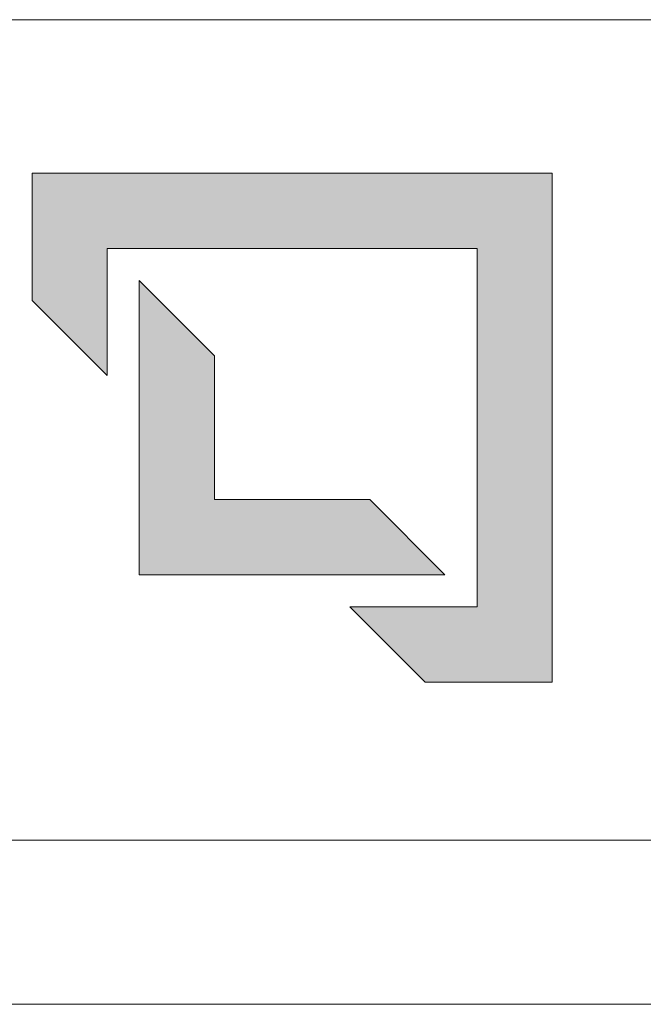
# Model space of a CAD drawing. Header units: millimetres. Extents: x 525 to 29324, y 175 to 20618.
# Tile 320 of 588: x 24644 to 25309, y 175 to 1225. Entities that reach past the tile are written whole.
import ezdxf

# ---------------------------------------------------------------- set-up
doc = ezdxf.new("R2010")
doc.units = ezdxf.units.MM
doc.linetypes.add('SLD-Continua', pattern=[0])

# ---------------------------------------------------------------- blocks, each defined once
blk = doc.blocks.new('LOGO_sombreado')
at = {"linetype": 'Continuous', "ltscale": 35}
for points in [[(2426.8, 630.8), (1872, 630.8), (1872, 495.2), (1952.2, 415), (1952.2, 550.7), (2346.7, 550.7), (2346.7, 168.4), (2211.1, 168.4), (2291.2, 88.3), (2426.8, 88.3)], [(2066.5, 436.3), (1986.4, 516.4), (1986.4, 202.7), (2312.4, 202.7), (2232.3, 282.8), (2066.5, 282.8)]]:
    blk.add_hatch(color=7, dxfattribs=at).paths.add_polyline_path(points, flags=0)
at = {"color": 7, "linetype": 'SLD-Continua', "lineweight": 18, "ltscale": 35}
for p, q in [((1872, 495.2), (1872, 630.8)), ((1872, 630.8), (2426.8, 630.8)), ((2426.8, 630.8), (2426.8, 88.3)), ((2346.7, 550.7), (1952.2, 550.7)), ((1952.2, 550.7), (1952.2, 415)), ((2346.7, 168.4), (2346.7, 550.7)), ((1986.4, 202.7), (1986.4, 516.4)), ((1986.4, 516.4), (2066.5, 436.3)), ((1952.2, 415), (1872, 495.2)), ((2066.5, 436.3), (2066.5, 282.8)), ((2066.5, 282.8), (2232.3, 282.8)), ((2232.3, 282.8), (2312.4, 202.7)), ((2312.4, 202.7), (1986.4, 202.7)), ((2291.2, 88.3), (2211.1, 168.4)), ((2211.1, 168.4), (2346.7, 168.4)), ((2426.8, 88.3), (2291.2, 88.3))]:
    blk.add_line(p, q, dxfattribs=at)

msp = doc.modelspace()

# ---------------------------------------------------------------- linework, layer by layer
at = {"color": 7, "linetype": 'SLD-Continua', "lineweight": 18, "ltscale": 35}
for p, q in [((22785, 1225), (25935, 1225)), ((29085, 350), (700, 350)), ((22785, 350), (29085, 350)), ((29260, 175), (525, 175))]:
    msp.add_line(p, q, dxfattribs=at)

# ---------------------------------------------------------------- block references
at = {"color": 7, "linetype": 'Continuous', "ltscale": 35}
msp.add_blockref('LOGO_sombreado', (22785.3, 430.4), dxfattribs=at)

doc.saveas('drawing.dxf')
